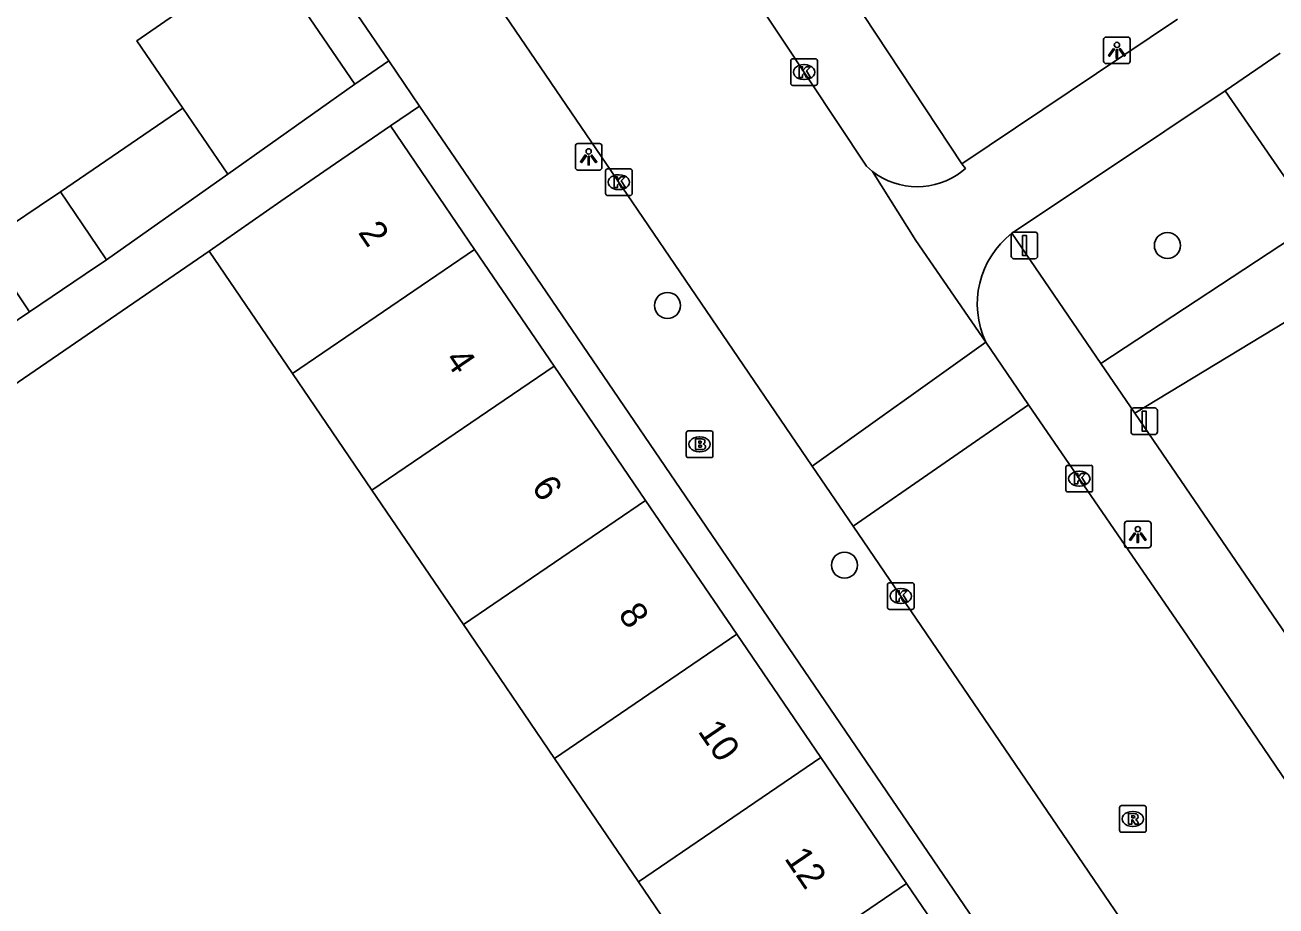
# Model space of a CAD drawing. Extents: x 158087 to 159494, y 382905 to 383981.
# Drawn here: x 158836.65 to 158883.62, y 383722.42 to 383755.5 of the extents above; entities that cross this region are included whole.
import ezdxf

# ---------------------------------------------------------------- set-up
doc = ezdxf.new("R2010")
doc.units = 0
for name, color, linetype in [('IMGEO_Boom', 7, 'Continuous'), ('IMGEO_Brandkraan', 7, 'Continuous'), ('IMGEO_Fietspad_open', 7, 'Continuous'), ('IMGEO_Kolk', 7, 'Continuous'), ('IMGEO_Lichtpunt', 7, 'Continuous'), ('IMGEO_Pand', 7, 'Continuous'), ('IMGEO_Pand_nummerreeks', 7, 'Continuous'), ('IMGEO_Rijbaan_lokaal_open', 7, 'Continuous'), ('IMGEO_Rioolput', 7, 'Continuous'), ('IMGEO_Verkeersbordpaal', 7, 'Continuous'), ('IMGEO_Voetpad_halfverhard', 7, 'Continuous'), ('IMGEO_Voetpad_open', 7, 'Continuous')]:
    doc.layers.add(name, color=color, linetype=linetype)

msp = doc.modelspace()

# ---------------------------------------------------------------- linework, layer by layer
at = {"layer": 'IMGEO_Boom'}
for centre in [(158879.546, 383747.22), (158860.772, 383744.968), (158867.419, 383735.218)]:
    msp.add_circle(centre, 0.489, dxfattribs=at)
at = {"layer": 'IMGEO_Brandkraan'}
for p, q in [((158861.479, 383739.33), (158861.479, 383740.182)), ((158861.554, 383740.256), (158862.406, 383740.256)), ((158861.967, 383740.036), (158861.992, 383740.036)), ((158862.48, 383740.182), (158862.48, 383739.33)), ((158861.99, 383739.476), (158861.965, 383739.476)), ((158862.406, 383739.256), (158861.554, 383739.256))]:
    msp.add_line(p, q, dxfattribs=at)
for points in [[(158861.479, 383739.33), (158861.479, 383740.182)], [(158861.554, 383740.256), (158862.406, 383740.256)], [(158861.827, 383739.956), (158861.827, 383739.556), (158862.04, 383739.556)], [(158862.058, 383739.956), (158861.827, 383739.956)], [(158862.006, 383739.875), (158861.952, 383739.875), (158861.952, 383739.799)], [(158861.952, 383739.799), (158862.005, 383739.799)], [(158862.48, 383740.182), (158862.48, 383739.33)], [(158862.014, 383739.723), (158861.952, 383739.723), (158861.952, 383739.642)], [(158861.952, 383739.642), (158862.014, 383739.642)], [(158862.406, 383739.256), (158861.554, 383739.256)]]:
    msp.add_lwpolyline(points, dxfattribs=at)
for centre, radius, start, end in [((158861.556, 383740.18), 0.0765, 91.552, 178.448), ((158861.556, 383740.18), 0.0765, 91.552, 178.448), ((158862.007, 383739.837), 0.0379, 267.8285, 90.9355), ((158862.062, 383739.811), 0.145, 59.4692, 91.5367), ((158862.087, 383739.858), 0.0922, 285.5137, 58.1501), ((158862.404, 383740.18), 0.0765, 1.552, 88.448), ((158862.404, 383740.18), 0.0765, 1.552, 88.448), ((158861.556, 383739.332), 0.0765, 181.552, 268.448), ((158861.556, 383739.332), 0.0765, 181.552, 268.448), ((158862.015, 383739.682), 0.0404, 269.8759, 90.5077), ((158862.046, 383739.807), 0.251, 268.6676, 293.5347), ((158862.092, 383739.666), 0.105, 301.3115, 78.989), ((158862.404, 383739.332), 0.0765, 271.552, 358.448), ((158862.404, 383739.332), 0.0765, 271.552, 358.448)]:
    msp.add_arc(centre, radius, start, end, dxfattribs=at)
for centre, major_axis, ratio, start_param, end_param in [((158861.966, 383739.756), (-0.387, 0.002), 0.722429, 4.712389, 7.853982), ((158861.991, 383739.756), (-0.39, 0.002), 0.717154, 1.570796, 4.712389)]:
    msp.add_ellipse(centre, major_axis=major_axis, ratio=ratio, start_param=start_param, end_param=end_param, dxfattribs=at)
at = {"layer": 'IMGEO_Fietspad_open'}
for points in [[(158879.922, 383755.715), (158871.831, 383750.289)], [(158883.781, 383754.443), (158881.721, 383753.022)], [(158873.709, 383747.683), (158877.186, 383750), (158881.721, 383753.022)], [(158871.825, 383750), (158871.959, 383750.111), (158871.831, 383750.289)]]:
    msp.add_lwpolyline(points, dxfattribs=at)
for centre, radius, start, end in [((158870.149, 383752.15), 2.726, 232.0668, 307.9332), ((158875.784, 383745.017), 3.378, 127.8924, 205.077)]:
    msp.add_arc(centre, radius, start, end, dxfattribs=at)
at = {"layer": 'IMGEO_Kolk'}
for p, q in [((158865.401, 383753.304), (158865.401, 383754.156)), ((158865.476, 383754.23), (158866.328, 383754.23)), ((158865.889, 383754.01), (158865.914, 383754.01)), ((158866.402, 383754.156), (158866.402, 383753.304)), ((158865.912, 383753.45), (158865.887, 383753.45)), ((158866.328, 383753.23), (158865.476, 383753.23)), ((158858.445, 383749.17), (158858.445, 383750.022)), ((158858.52, 383750.096), (158859.372, 383750.096)), ((158858.933, 383749.876), (158858.958, 383749.876)), ((158859.446, 383750.022), (158859.446, 383749.17)), ((158858.956, 383749.316), (158858.931, 383749.316)), ((158859.372, 383749.096), (158858.52, 383749.096)), ((158875.737, 383738.039), (158875.737, 383738.891)), ((158875.812, 383738.965), (158876.664, 383738.965)), ((158876.738, 383738.891), (158876.738, 383738.039)), ((158876.225, 383738.745), (158876.25, 383738.745)), ((158876.664, 383737.965), (158875.812, 383737.965)), ((158876.248, 383738.185), (158876.223, 383738.185)), ((158869.033, 383733.63), (158869.033, 383734.482)), ((158869.108, 383734.556), (158869.96, 383734.556)), ((158869.521, 383734.336), (158869.546, 383734.336)), ((158870.034, 383734.482), (158870.034, 383733.63)), ((158869.544, 383733.776), (158869.519, 383733.776)), ((158869.96, 383733.556), (158869.108, 383733.556))]:
    msp.add_line(p, q, dxfattribs=at)
for points in [[(158865.401, 383753.304), (158865.401, 383754.156)], [(158865.476, 383754.23), (158866.328, 383754.23)], [(158865.722, 383753.93), (158865.845, 383753.93), (158865.845, 383753.779), (158865.975, 383753.93), (158866.139, 383753.93), (158865.993, 383753.779), (158866.146, 383753.53), (158865.994, 383753.53), (158865.909, 383753.694), (158865.845, 383753.627), (158865.845, 383753.53), (158865.722, 383753.53), (158865.722, 383753.93)], [(158866.402, 383754.156), (158866.402, 383753.304)], [(158866.328, 383753.23), (158865.476, 383753.23)], [(158858.445, 383749.17), (158858.445, 383750.022)], [(158858.52, 383750.096), (158859.372, 383750.096)], [(158858.766, 383749.796), (158858.889, 383749.796), (158858.889, 383749.645), (158859.019, 383749.796), (158859.183, 383749.796), (158859.037, 383749.645), (158859.19, 383749.396), (158859.038, 383749.396), (158858.953, 383749.56), (158858.889, 383749.493), (158858.889, 383749.396), (158858.766, 383749.396), (158858.766, 383749.796)], [(158859.446, 383750.022), (158859.446, 383749.17)], [(158859.372, 383749.096), (158858.52, 383749.096)], [(158875.737, 383738.039), (158875.737, 383738.891)], [(158875.812, 383738.965), (158876.664, 383738.965)], [(158876.738, 383738.891), (158876.738, 383738.039)], [(158876.058, 383738.665), (158876.181, 383738.665), (158876.181, 383738.514), (158876.311, 383738.665), (158876.475, 383738.665), (158876.329, 383738.514), (158876.482, 383738.265), (158876.33, 383738.265), (158876.245, 383738.429), (158876.181, 383738.362), (158876.181, 383738.265), (158876.058, 383738.265), (158876.058, 383738.665)], [(158876.664, 383737.965), (158875.812, 383737.965)], [(158869.033, 383733.63), (158869.033, 383734.482)], [(158869.108, 383734.556), (158869.96, 383734.556)], [(158869.354, 383734.256), (158869.477, 383734.256), (158869.477, 383734.105), (158869.607, 383734.256), (158869.771, 383734.256), (158869.625, 383734.105), (158869.778, 383733.856), (158869.626, 383733.856), (158869.541, 383734.02), (158869.477, 383733.953), (158869.477, 383733.856), (158869.354, 383733.856), (158869.354, 383734.256)], [(158870.034, 383734.482), (158870.034, 383733.63)], [(158869.96, 383733.556), (158869.108, 383733.556)]]:
    msp.add_lwpolyline(points, dxfattribs=at)
for centre, start, end in [((158865.478, 383754.154), 91.552, 178.448), ((158865.478, 383754.154), 91.552, 178.448), ((158866.326, 383754.154), 1.552, 88.448), ((158866.326, 383754.154), 1.552, 88.448), ((158865.478, 383753.306), 181.552, 268.448), ((158865.478, 383753.306), 181.552, 268.448), ((158866.326, 383753.306), 271.552, 358.448), ((158866.326, 383753.306), 271.552, 358.448), ((158858.522, 383750.02), 91.552, 178.448), ((158858.522, 383750.02), 91.552, 178.448), ((158859.37, 383750.02), 1.552, 88.448), ((158859.37, 383750.02), 1.552, 88.448), ((158858.522, 383749.172), 181.552, 268.448), ((158858.522, 383749.172), 181.552, 268.448), ((158859.37, 383749.172), 271.552, 358.448), ((158859.37, 383749.172), 271.552, 358.448), ((158875.814, 383738.889), 91.552, 178.448), ((158875.814, 383738.889), 91.552, 178.448), ((158876.662, 383738.889), 1.552, 88.448), ((158876.662, 383738.889), 1.552, 88.448), ((158875.814, 383738.041), 181.552, 268.448), ((158875.814, 383738.041), 181.552, 268.448), ((158876.662, 383738.041), 271.552, 358.448), ((158876.662, 383738.041), 271.552, 358.448), ((158869.11, 383734.48), 91.552, 178.448), ((158869.11, 383734.48), 91.552, 178.448), ((158869.958, 383734.48), 1.552, 88.448), ((158869.958, 383734.48), 1.552, 88.448), ((158869.11, 383733.632), 181.552, 268.448), ((158869.11, 383733.632), 181.552, 268.448), ((158869.958, 383733.632), 271.552, 358.448), ((158869.958, 383733.632), 271.552, 358.448)]:
    msp.add_arc(centre, 0.0765, start, end, dxfattribs=at)
for centre, major_axis, ratio, start_param, end_param in [((158865.888, 383753.73), (-0.387, 0.002), 0.722429, 4.712389, 7.853982), ((158865.913, 383753.73), (-0.39, 0.002), 0.717154, 1.570796, 4.712389), ((158858.932, 383749.596), (-0.387, 0.002), 0.722429, 4.712389, 7.853982), ((158858.957, 383749.596), (-0.39, 0.002), 0.717154, 1.570796, 4.712389), ((158876.224, 383738.465), (-0.387, 0.002), 0.722429, 4.712389, 7.853982), ((158876.249, 383738.465), (-0.39, 0.002), 0.717154, 1.570796, 4.712389), ((158869.52, 383734.056), (-0.387, 0.002), 0.722429, 4.712389, 7.853982), ((158869.545, 383734.056), (-0.39, 0.002), 0.717154, 1.570796, 4.712389)]:
    msp.add_ellipse(centre, major_axis=major_axis, ratio=ratio, start_param=start_param, end_param=end_param, dxfattribs=at)
at = {"layer": 'IMGEO_Lichtpunt'}
for p, q in [((158877.151, 383754.951), (158877.151, 383754.144)), ((158877.151, 383754.951), (158877.151, 383754.144)), ((158878.053, 383755.046), (158877.245, 383755.046)), ((158878.053, 383755.046), (158877.245, 383755.046)), ((158878.147, 383754.144), (158878.147, 383754.951)), ((158878.147, 383754.144), (158878.147, 383754.951)), ((158877.245, 383754.05), (158878.053, 383754.05)), ((158877.245, 383754.05), (158878.053, 383754.05)), ((158857.313, 383750.954), (158857.313, 383750.147)), ((158857.313, 383750.954), (158857.313, 383750.147)), ((158858.215, 383751.049), (158857.407, 383751.049)), ((158858.215, 383751.049), (158857.407, 383751.049)), ((158858.309, 383750.147), (158858.309, 383750.954)), ((158858.309, 383750.147), (158858.309, 383750.954)), ((158857.407, 383750.053), (158858.215, 383750.053)), ((158857.407, 383750.053), (158858.215, 383750.053)), ((158877.934, 383736.771), (158877.934, 383735.964)), ((158877.934, 383736.771), (158877.934, 383735.964)), ((158878.836, 383736.866), (158878.028, 383736.866)), ((158878.836, 383736.866), (158878.028, 383736.866)), ((158878.93, 383735.964), (158878.93, 383736.771)), ((158878.93, 383735.964), (158878.93, 383736.771)), ((158878.028, 383735.87), (158878.836, 383735.87)), ((158878.028, 383735.87), (158878.836, 383735.87))]:
    msp.add_line(p, q, dxfattribs=at)
for points in [[(158877.525, 383754.615), (158877.564, 383754.587), (158877.376, 383754.325), (158877.338, 383754.352), (158877.525, 383754.615)], [(158877.627, 383754.567), (158877.674, 383754.567), (158877.674, 383754.245), (158877.627, 383754.245), (158877.627, 383754.567)], [(158877.737, 383754.587), (158877.775, 383754.614), (158877.962, 383754.352), (158877.923, 383754.324), (158877.737, 383754.587)], [(158857.687, 383750.618), (158857.726, 383750.59), (158857.538, 383750.328), (158857.5, 383750.355), (158857.687, 383750.618)], [(158857.899, 383750.59), (158857.937, 383750.617), (158858.124, 383750.355), (158858.085, 383750.327), (158857.899, 383750.59)], [(158857.789, 383750.57), (158857.836, 383750.57), (158857.836, 383750.248), (158857.789, 383750.248), (158857.789, 383750.57)], [(158878.308, 383736.435), (158878.347, 383736.407), (158878.159, 383736.145), (158878.121, 383736.172), (158878.308, 383736.435)], [(158878.41, 383736.387), (158878.457, 383736.387), (158878.457, 383736.065), (158878.41, 383736.065), (158878.41, 383736.387)], [(158878.52, 383736.407), (158878.558, 383736.434), (158878.745, 383736.172), (158878.706, 383736.144), (158878.52, 383736.407)]]:
    msp.add_lwpolyline(points, dxfattribs=at)
for centre in [(158877.65, 383754.749), (158857.812, 383750.752), (158878.433, 383736.569)]:
    msp.add_circle(centre, 0.0994, dxfattribs=at)
for centre, start, end in [((158877.245, 383754.951), 90, 180), ((158877.245, 383754.951), 90, 180), ((158878.053, 383754.951), 0, 90), ((158878.053, 383754.951), 0, 90), ((158877.245, 383754.144), 180, 270), ((158877.245, 383754.144), 180, 270), ((158878.053, 383754.144), 270, 0), ((158878.053, 383754.144), 270, 360), ((158857.407, 383750.954), 90, 180), ((158857.407, 383750.954), 90, 180), ((158858.215, 383750.954), 0, 90), ((158858.215, 383750.954), 0, 90), ((158857.407, 383750.147), 180, 270), ((158857.407, 383750.147), 180, 270), ((158858.215, 383750.147), 270, 0), ((158858.215, 383750.147), 270, 360), ((158878.028, 383736.771), 90, 180), ((158878.028, 383736.771), 90, 180), ((158878.836, 383736.771), 0, 90), ((158878.836, 383736.771), 0, 90), ((158878.028, 383735.964), 180, 270), ((158878.028, 383735.964), 180, 270), ((158878.836, 383735.964), 270, 0), ((158878.836, 383735.964), 270, 360)]:
    msp.add_arc(centre, 0.0946, start, end, dxfattribs=at)
at = {"layer": 'IMGEO_Pand'}
for points in [[(158849.031, 383753.281), (158845.652, 383758.227), (158840.84, 383754.903), (158842.566, 383752.376)], [(158844.256, 383749.903), (158849.031, 383753.281)], [(158837.979, 383749.239), (158842.566, 383752.376)], [(158842.566, 383752.376), (158844.256, 383749.903)], [(158843.558, 383747.011), (158846.249, 383748.886), (158847.872, 383750), (158850.371, 383751.715)], [(158850.371, 383751.715), (158851.539, 383750), (158853.531, 383747.075)], [(158839.702, 383746.682), (158844.256, 383749.903)], [(158837.979, 383749.239), (158837.181, 383748.701), (158835.09, 383747.292), (158836.813, 383744.735)], [(158839.702, 383746.682), (158839.367, 383747.18), (158837.979, 383749.239)], [(158846.689, 383742.414), (158843.558, 383747.011)], [(158846.689, 383742.414), (158853.531, 383747.075)], [(158853.531, 383747.075), (158856.516, 383742.693)], [(158836.813, 383744.735), (158838.904, 383746.144), (158839.702, 383746.682)], [(158849.673, 383738.032), (158856.516, 383742.693)], [(158856.516, 383742.693), (158859.951, 383737.651)], [(158849.673, 383738.032), (158846.689, 383742.414)], [(158853.108, 383732.989), (158849.673, 383738.032)], [(158859.951, 383737.651), (158853.108, 383732.989)], [(158859.951, 383737.651), (158863.374, 383732.625)], [(158856.53, 383727.964), (158853.108, 383732.989)], [(158856.53, 383727.964), (158863.374, 383732.625)], [(158863.374, 383732.625), (158866.532, 383727.99)], [(158859.688, 383723.328), (158856.53, 383727.964)], [(158859.688, 383723.328), (158866.532, 383727.99)], [(158866.532, 383727.99), (158869.751, 383723.265)], [(158862.906, 383718.602), (158859.688, 383723.328)], [(158869.751, 383723.265), (158862.906, 383718.602)], [(158869.751, 383723.265), (158873.178, 383718.233)]]:
    msp.add_lwpolyline(points, dxfattribs=at)
at = {"layer": 'IMGEO_Rijbaan_lokaal_open'}
for points in [[(158866.208, 383738.938), (158858.671, 383750), (158852.021, 383759.76)], [(158862.845, 383758.328), (158868.252, 383750.192), (158868.473, 383750)], [(158868.473, 383750), (158870.102, 383747.408), (158872.724, 383743.585)], [(158866.208, 383738.938), (158872.724, 383743.585)], [(158872.724, 383743.585), (158874.334, 383741.238)], [(158874.334, 383741.238), (158867.748, 383736.679)], [(158874.334, 383741.238), (158880.296, 383732.548), (158894.606, 383711.495), (158898.975, 383705.156), (158900.091, 383703.448), (158902.806, 383699.557)], [(158867.748, 383736.679), (158866.208, 383738.938)], [(158897.486, 383693.024), (158892.937, 383699.71), (158867.748, 383736.679)]]:
    msp.add_lwpolyline(points, dxfattribs=at)
at = {"layer": 'IMGEO_Rioolput'}
for p, q in [((158877.822, 383726.188), (158878.674, 383726.188)), ((158877.747, 383725.262), (158877.747, 383726.114)), ((158878.235, 383725.968), (158878.26, 383725.968)), ((158878.748, 383726.114), (158878.748, 383725.262)), ((158878.258, 383725.408), (158878.233, 383725.408)), ((158878.674, 383725.188), (158877.822, 383725.188))]:
    msp.add_line(p, q, dxfattribs=at)
for points in [[(158877.822, 383726.188), (158878.674, 383726.188)], [(158877.747, 383725.262), (158877.747, 383726.114)], [(158878.336, 383725.886), (158878.084, 383725.888), (158878.084, 383725.488)], [(158878.262, 383725.807), (158878.208, 383725.807), (158878.208, 383725.726)], [(158878.208, 383725.726), (158878.26, 383725.726)], [(158878.748, 383726.114), (158878.748, 383725.262)], [(158878.084, 383725.488), (158878.208, 383725.488), (158878.208, 383725.65), (158878.219, 383725.65)], [(158878.266, 383725.621), (158878.337, 383725.488), (158878.477, 383725.488), (158878.412, 383725.614)], [(158878.674, 383725.188), (158877.822, 383725.188)]]:
    msp.add_lwpolyline(points, dxfattribs=at)
for centre, radius, start, end in [((158877.824, 383726.112), 0.0765, 91.552, 178.448), ((158877.824, 383726.112), 0.0765, 91.552, 178.448), ((158878.672, 383726.112), 0.0765, 1.552, 88.448), ((158878.672, 383726.112), 0.0765, 1.552, 88.448), ((158878.244, 383725.915), 0.19, 274.7715, 282.9687), ((158878.268, 383725.711), 0.0964, 77.0061, 93.1865), ((158878.282, 383725.768), 0.0378, 276.6634, 79.6772), ((158878.335, 383725.776), 0.109, 350.3612, 89.416), ((158878.333, 383725.776), 0.112, 277.5842, 350.9817), ((158877.824, 383725.264), 0.0765, 181.552, 268.448), ((158877.824, 383725.264), 0.0765, 181.552, 268.448), ((158878.218, 383725.597), 0.0533, 26.0293, 88.6989), ((158878.317, 383725.561), 0.108, 29.5134, 73.7905), ((158878.672, 383725.264), 0.0765, 271.552, 358.448), ((158878.672, 383725.264), 0.0765, 271.552, 358.448)]:
    msp.add_arc(centre, radius, start, end, dxfattribs=at)
for centre, major_axis, ratio, start_param, end_param in [((158878.234, 383725.688), (-0.387, 0.002), 0.722429, 4.712389, 7.853982), ((158878.259, 383725.688), (-0.39, 0.002), 0.717154, 1.570796, 4.712389)]:
    msp.add_ellipse(centre, major_axis=major_axis, ratio=ratio, start_param=start_param, end_param=end_param, dxfattribs=at)
at = {"layer": 'IMGEO_Verkeersbordpaal'}
for p, q in [((158873.683, 383746.824), (158873.683, 383747.624)), ((158873.683, 383747.624), (158873.683, 383746.824)), ((158873.783, 383747.724), (158874.573, 383747.724)), ((158874.573, 383747.724), (158873.783, 383747.724)), ((158874.673, 383747.624), (158874.673, 383746.824)), ((158874.673, 383746.824), (158874.673, 383747.624)), ((158874.573, 383746.724), (158873.783, 383746.724)), ((158873.783, 383746.724), (158874.573, 383746.724)), ((158878.181, 383740.22), (158878.181, 383741.02)), ((158878.181, 383741.02), (158878.181, 383740.22)), ((158878.281, 383741.12), (158879.071, 383741.12)), ((158879.071, 383741.12), (158878.281, 383741.12)), ((158879.171, 383741.02), (158879.171, 383740.22)), ((158879.171, 383740.22), (158879.171, 383741.02)), ((158879.071, 383740.12), (158878.281, 383740.12)), ((158878.281, 383740.12), (158879.071, 383740.12))]:
    msp.add_line(p, q, dxfattribs=at)
for points in [[(158874.103, 383747.599), (158874.253, 383747.599), (158874.253, 383746.849), (158874.103, 383746.849), (158874.103, 383747.599)], [(158878.601, 383740.995), (158878.751, 383740.995), (158878.751, 383740.245), (158878.601, 383740.245), (158878.601, 383740.995)]]:
    msp.add_lwpolyline(points, dxfattribs=at)
for centre, start, end in [((158873.783, 383747.624), 90, 180), ((158873.783, 383747.624), 90, 180), ((158874.573, 383747.624), 0, 90), ((158874.573, 383747.624), 360, 90), ((158873.783, 383746.824), 180, 270), ((158873.783, 383746.824), 180, 270), ((158874.573, 383746.824), 270, 0), ((158874.573, 383746.824), 270, 0), ((158878.281, 383741.02), 90, 180), ((158878.281, 383741.02), 90, 180), ((158879.071, 383741.02), 0, 90), ((158879.071, 383741.02), 360, 90), ((158878.281, 383740.22), 180, 270), ((158878.281, 383740.22), 180, 270), ((158879.071, 383740.22), 270, 0), ((158879.071, 383740.22), 270, 0)]:
    msp.add_arc(centre, 0.1, start, end, dxfattribs=at)
at = {"layer": 'IMGEO_Voetpad_halfverhard'}
for points in [[(158881.721, 383753.022), (158883.805, 383750), (158885.118, 383748.097)], [(158885.118, 383748.097), (158877.045, 383742.787)], [(158878.317, 383740.919), (158886.606, 383745.939)]]:
    msp.add_lwpolyline(points, dxfattribs=at)
at = {"layer": 'IMGEO_Voetpad_open'}
for points in [[(158836.654, 383774.154), (158846.818, 383759.27), (158850.303, 383754.156)], [(158871.831, 383750.289), (158865.827, 383759.369)], [(158849.031, 383753.281), (158850.303, 383754.156)], [(158850.303, 383754.156), (158851.46, 383752.457)], [(158851.46, 383752.457), (158850.371, 383751.715)], [(158906.559, 383671.6), (158853.135, 383750), (158851.46, 383752.457)], [(158877.045, 383742.787), (158873.709, 383747.683)], [(158843.558, 383747.011), (158827.215, 383735.811)], [(158834.705, 383743.315), (158836.813, 383744.735)], [(158878.317, 383740.919), (158877.045, 383742.787)], [(158921.65, 383677.526), (158878.317, 383740.919)]]:
    msp.add_lwpolyline(points, dxfattribs=at)

# ---------------------------------------------------------------- texts
at = {"layer": 'IMGEO_Pand_nummerreeks'}
for s, p in [('2', (158849.131, 383747.709)), ('4', (158852.385, 383742.932)), ('6', (158855.639, 383738.156)), ('8', (158858.894, 383733.376)), ('10', (158861.889, 383728.981)), ('12', (158865.138, 383724.209))]:
    msp.add_text(s, height=1, rotation=304.2619, dxfattribs=at).set_placement(p)

doc.saveas('drawing.dxf')
